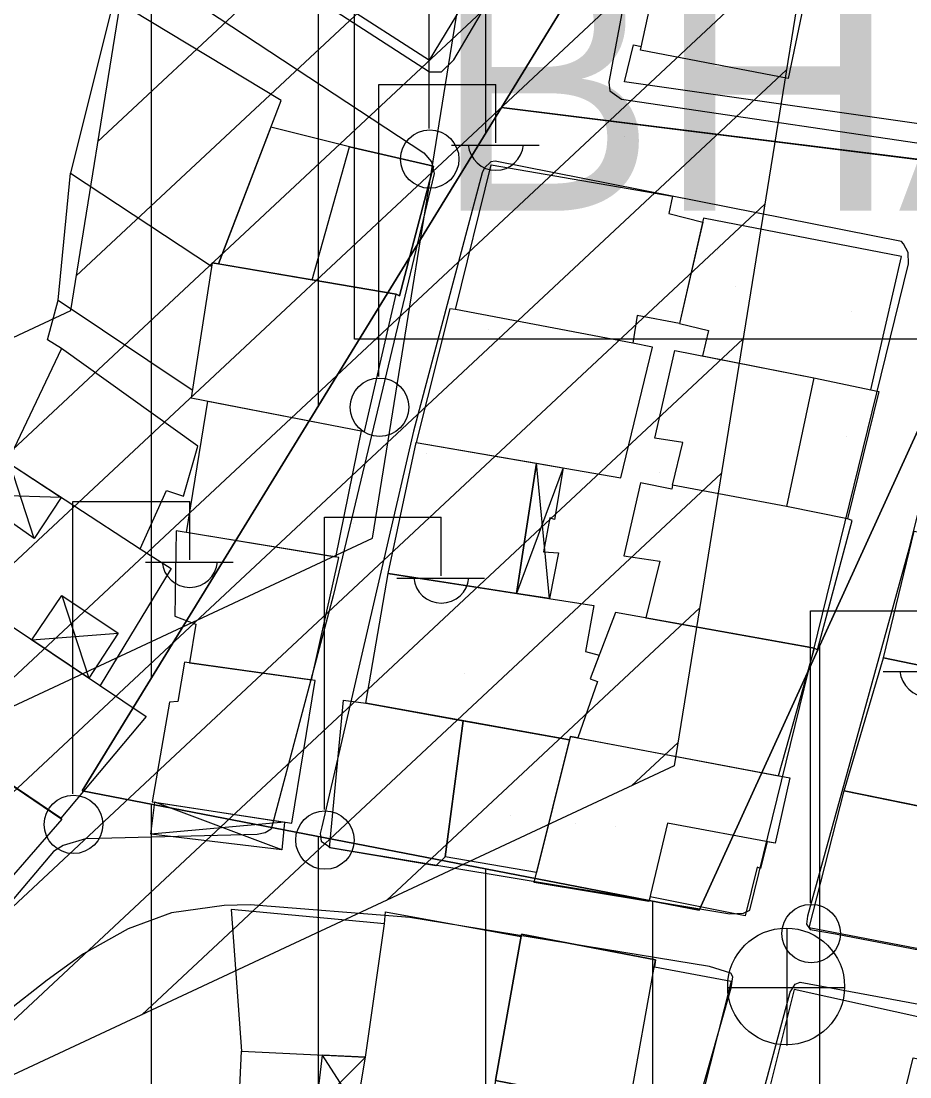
# Model space of a CAD drawing. Extents: x 417997 to 421451, y 4451742 to 4455216.
# Drawn here: x 419463 to 419516.2, y 4452659.5 to 4452722.7 of the extents above; entities that cross this region are included whole.
import ezdxf

# ---------------------------------------------------------------- set-up
doc = ezdxf.new("R2010")
doc.units = 0
for name, color, linetype in [('ADA', 7, 'Continuous'), ('B_Mesken', 7, 'Continuous'), ('B_Sundurma', 7, 'Continuous'), ('B_Teras', 7, 'Continuous'), ('Default', 7, 'Continuous'), ('LJ_SEMBOL', 7, 'Continuous'), ('PL_AYA_PARK_DINLENME', 7, 'Continuous'), ('PL_K_BHA', 7, 'Continuous'), ('PL_KON_MEV_350', 7, 'Continuous'), ('S_Elektrik_Diregi', 7, 'Continuous'), ('S_Rogar_Kapagi', 7, 'Continuous'), ('Sinir_Duvar_tek_tarafa_ait', 7, 'Continuous'), ('TA_ENH_154', 7, 'Continuous'), ('TA_ENH_KORUMA', 7, 'Continuous'), ('TA_ENH_TARAMA', 7, 'Continuous'), ('TR_ORTAYOGUNKONUT', 7, 'Continuous'), ('TR_PARKALANI', 7, 'Continuous'), ('Yol_Sose', 7, 'Continuous')]:
    doc.layers.add(name, color=color, linetype=linetype)

# ---------------------------------------------------------------- blocks, each defined once
blk = doc.blocks.new('POINT_DISPLAY')
at = {"layer": 'Default'}
blk.add_line((0, 0), (0, 0), dxfattribs=at)

msp = doc.modelspace()

# ---------------------------------------------------------------- linework, layer by layer
at = {"layer": 'ADA'}
for p, q in [((419505.117, 4452739.256), (419491.795, 4452717.529)), ((419505.117, 4452739.256), (419491.795, 4452717.529)), ((419491.795, 4452717.529), (419466.692, 4452676.587)), ((419491.795, 4452717.529), (419466.692, 4452676.587)), ((419491.795, 4452717.529), (419523.729, 4452713.537)), ((419491.795, 4452717.529), (419523.729, 4452713.537)), ((419503.642, 4452669.457), (419523.729, 4452713.537)), ((419503.642, 4452669.457), (419523.729, 4452713.537)), ((419466.692, 4452676.587), (419503.642, 4452669.457)), ((419466.692, 4452676.587), (419503.642, 4452669.457))]:
    msp.add_line(p, q, dxfattribs=at)
at = {"layer": 'B_Mesken'}
for points in [[(419485.981, 4452739.549), (419483.606, 4452735.983), (419481.865, 4452737.466), (419483.041, 4452739.085), (419475.538, 4452744.259), (419474.961, 4452743.645), (419470.913, 4452731.028), (419487.499, 4452720.347), (419495.616, 4452733.757)], [(419510.015, 4452724.333), (419508.967, 4452719.266), (419500.126, 4452720.96), (419501.731, 4452728.363)], [(419474.872, 4452708.151), (419478.615, 4452717.946), (419468.596, 4452724.011), (419466.005, 4452713.594), (419474.448, 4452708.009), (419474.481, 4452708.217)], [(419482.705, 4452715.159), (419478, 4452716.339), (419474.872, 4452708.151), (419480.472, 4452707.192), (419485.487, 4452706.334), (419485.705, 4452706.25), (419487.731, 4452714.011)], [(419489.05, 4452705.416), (419491.189, 4452714.094), (419502.028, 4452712.204), (419501.821, 4452711.162), (419503.847, 4452710.659), (419502.452, 4452704.582), (419499.913, 4452705.066), (419499.658, 4452703.411)], [(419513.906, 4452700.617), (419515.741, 4452708.589), (419503.898, 4452710.883), (419502.452, 4452704.582), (419504.192, 4452704.171), (419503.84, 4452702.642), (419510.497, 4452701.32)], [(419473.219, 4452700.136), (419483.607, 4452698.111), (419485.487, 4452706.334), (419474.481, 4452708.217)], [(419489.05, 4452705.416), (419488.71, 4452705.463), (419486.686, 4452697.464), (419498.954, 4452695.343), (419500.841, 4452703.161), (419499.658, 4452703.411)], [(419462.236, 4452696.274), (419470.176, 4452691.08), (419471.754, 4452694.578), (419472.763, 4452694.245), (419473.618, 4452697.23), (419465.474, 4452703.084)], [(419508.866, 4452693.619), (419502.04, 4452694.904), (419502.659, 4452697.456), (419500.986, 4452697.709), (419502.18, 4452702.972), (419510.497, 4452701.32), (419514.384, 4452700.518), (419512.505, 4452692.885)], [(419483.401, 4452698.151), (419481.863, 4452690.593), (419472.954, 4452692.067), (419474.223, 4452699.94)], [(419493.902, 4452696.217), (419492.705, 4452688.42), (419485.021, 4452689.617), (419486.686, 4452697.464)], [(419510.536, 4452685.139), (419510.718, 4452685.047), (419512.789, 4452692.787), (419512.505, 4452692.885), (419508.866, 4452693.619), (419502.04, 4452694.904), (419501.994, 4452694.654), (419500.131, 4452695.046), (419499.116, 4452690.665), (419501.275, 4452690.34), (419500.448, 4452686.952)], [(419480.433, 4452683.239), (419482.059, 4452690.561), (419472.331, 4452692.17), (419472.253, 4452687.06), (419473.504, 4452686.584), (419473.133, 4452684.257)], [(419514.658, 4452684.553), (419516.505, 4452692.146), (419524.983, 4452690.394), (419523.142, 4452682.8)], [(419495.881, 4452679.652), (419483.679, 4452681.843), (419485.021, 4452689.617), (419497.337, 4452687.699), (419496.829, 4452684.934), (419497.649, 4452684.722), (419497.102, 4452683.301), (419497.555, 4452683.141), (419496.364, 4452679.77), (419495.93, 4452679.853)], [(419453.177, 4452683.246), (419458.001, 4452689.454), (419470.527, 4452681.053), (419465.417, 4452674.954)], [(419508.382, 4452677.497), (419510.536, 4452685.139), (419498.633, 4452687.279), (419497.102, 4452683.301), (419497.555, 4452683.141), (419496.364, 4452679.77)], [(419512.31, 4452676.6), (419514.658, 4452684.553), (419523.142, 4452682.8), (419522.081, 4452678.481), (419525.311, 4452677.744), (419524.411, 4452674.599), (419521.66, 4452675.208), (419521.606, 4452675.006), (419519.15, 4452675.559), (419519.079, 4452675.211)], [(419470.897, 4452675.931), (419479.251, 4452674.655), (419480.655, 4452683.208), (419472.835, 4452684.298), (419472.437, 4452681.94), (419471.923, 4452681.9)], [(419448.343, 4452677.072), (419453.177, 4452683.246), (419465.494, 4452674.902), (419460.331, 4452668.996), (419459.284, 4452669.657), (419459.174, 4452669.5)], [(419488.434, 4452672.648), (419487.865, 4452672.106), (419481.514, 4452673.19), (419482.338, 4452682.032), (419483.679, 4452681.843), (419489.51, 4452680.796)], [(419493.9, 4452671.702), (419488.434, 4452672.648), (419489.51, 4452680.796), (419495.881, 4452679.652)], [(419507.712, 4452673.545), (419507.299, 4452671.94), (419507.096, 4452672.031), (419506.384, 4452669.114), (419500.695, 4452670.249), (419500.63, 4452669.973), (419493.75, 4452671.102), (419495.93, 4452679.853), (419509.055, 4452677.37), (419508.182, 4452673.458)], [(419522.587, 4452666.357), (419522.495, 4452666.039), (419510.211, 4452668.396), (419512.31, 4452676.6), (419520.521, 4452674.915), (419520.107, 4452673.688), (419521.199, 4452673.48), (419520.785, 4452671.981), (419523.858, 4452671.179)], [(419475.616, 4452669.498), (419476.245, 4452661.005), (419483.653, 4452660.642), (419484.79, 4452668.632)], [(419490.633, 4452654.997), (419482.933, 4452656.379), (419483.653, 4452660.642), (419484.79, 4452668.632), (419484.86, 4452669.356), (419492.964, 4452667.865), (419491.446, 4452659.243), (419490.814, 4452655.782)], [(419500.954, 4452666.062), (419505.551, 4452665.187), (419503.447, 4452656.919), (419499.436, 4452657.696), (419491.446, 4452659.243), (419492.99, 4452668.018), (419501.029, 4452666.476)], [(419515.043, 4452654.88), (419516.45, 4452660.606), (419516.928, 4452660.514), (419517.437, 4452662.9), (419509.317, 4452664.699), (419507.285, 4452656.55)]]:
    msp.add_lwpolyline(points, close=True, dxfattribs=at)
at = {"layer": 'B_Sundurma'}
for p, q in [((419463.828, 4452691.698), (419462.109, 4452696.992)), ((419495.485, 4452695.943), (419492.705, 4452688.42)), ((419494.673, 4452688.114), (419493.902, 4452696.217)), ((419465.449, 4452694.172), (419460.137, 4452694.312)), ((419465.49, 4452688.303), (419467.101, 4452683.351)), ((419463.683, 4452685.643), (419468.852, 4452686.041)), ((419478.654, 4452673.067), (419471.051, 4452675.908)), ((419478.818, 4452674.721), (419470.813, 4452673.997)), ((419480.701, 4452657.7), (419483.653, 4452660.642)), ((419481.076, 4452660.768), (419483.133, 4452657.564))]:
    msp.add_line(p, q, dxfattribs=at)
for points in [[(419465.449, 4452694.172), (419463.828, 4452691.698), (419460.137, 4452694.312), (419462.109, 4452696.992), (419462.491, 4452696.81), (419462.236, 4452696.274)], [(419495.485, 4452695.943), (419494.973, 4452692.85), (419494.7, 4452692.942), (419494.307, 4452690.918), (419495.217, 4452690.847), (419494.673, 4452688.114), (419492.705, 4452688.42), (419493.902, 4452696.217)], [(419463.683, 4452685.643), (419465.49, 4452688.303), (419468.852, 4452686.041), (419467.101, 4452683.351)], [(419478.818, 4452674.721), (419478.654, 4452673.067), (419470.813, 4452673.997), (419471.051, 4452675.908)], [(419481.076, 4452660.768), (419480.701, 4452657.7), (419483.133, 4452657.564), (419483.653, 4452660.642)]]:
    msp.add_lwpolyline(points, close=True, dxfattribs=at)
at = {"layer": 'B_Teras'}
for points in [[(419480.472, 4452707.192), (419482.705, 4452715.159), (419487.731, 4452714.011), (419485.705, 4452706.25), (419485.487, 4452706.334)], [(419502.18, 4452702.972), (419510.497, 4452701.32), (419508.866, 4452693.619), (419502.04, 4452694.904), (419502.659, 4452697.456), (419500.986, 4452697.709)], [(419493.75, 4452671.102), (419495.93, 4452679.853), (419509.055, 4452677.37), (419508.182, 4452673.458), (419501.733, 4452674.654), (419500.63, 4452669.973)], [(419499.436, 4452657.696), (419501.029, 4452666.476), (419492.99, 4452668.018), (419491.446, 4452659.243)]]:
    msp.add_lwpolyline(points, close=True, dxfattribs=at)
at = {"layer": 'LJ_SEMBOL'}
msp.add_line((419483.004, 4452703.638), (419483.004, 4452703.638), dxfattribs=at)
msp.add_line((419483.004, 4452703.638), (419483.004, 4452703.638), dxfattribs=at)
msp.add_lwpolyline([(419483.004, 4452733.638), (419533.004, 4452733.638), (419533.004, 4452703.638), (419483.004, 4452703.638), (419483.004, 4452733.638), (419533.004, 4452733.638)], dxfattribs=at)
msp.add_lwpolyline([(419483.004, 4452733.638), (419533.004, 4452733.638), (419533.004, 4452703.638), (419483.004, 4452703.638), (419483.004, 4452733.638), (419533.004, 4452733.638)], dxfattribs=at)
at = {"layer": 'PL_AYA_PARK_DINLENME'}
msp.add_lwpolyline([(419466.692, 4452676.587), (419491.795, 4452717.529), (419523.729, 4452713.537), (419503.642, 4452669.457)], close=True, dxfattribs=at)
msp.add_lwpolyline([(419466.692, 4452676.587), (419491.795, 4452717.529), (419523.729, 4452713.537), (419503.642, 4452669.457)], close=True, dxfattribs=at)
at = {"layer": 'PL_K_BHA'}
msp.add_lwpolyline([(419523.729, 4452713.537), (419491.795, 4452717.529), (419505.117, 4452739.256), (419526.978, 4452735.281), (419526.978, 4452720.667)], close=True, dxfattribs=at)
msp.add_lwpolyline([(419523.729, 4452713.537), (419491.795, 4452717.529), (419505.117, 4452739.256), (419526.978, 4452735.281), (419526.978, 4452720.667)], close=True, dxfattribs=at)
at = {"layer": 'PL_KON_MEV_350'}
msp.add_lwpolyline([(419505.117, 4452739.256), (419491.795, 4452717.529), (419466.692, 4452676.587), (419503.642, 4452669.457), (419523.729, 4452713.537), (419526.978, 4452720.667), (419526.978, 4452763.45)], dxfattribs=at)
at = {"layer": 'S_Elektrik_Diregi'}
for p, q in [((419487.469, 4452716.266), (419487.469, 4452733.767)), ((419484.461, 4452701.404), (419484.461, 4452718.904)), ((419484.461, 4452718.904), (419491.461, 4452718.904)), ((419491.461, 4452715.404), (419491.461, 4452718.904)), ((419488.801, 4452715.264), (419494.051, 4452715.264)), ((419466.143, 4452676.422), (419466.143, 4452693.922)), ((419466.143, 4452693.922), (419473.143, 4452693.922)), ((419473.143, 4452690.422), (419473.143, 4452693.922)), ((419481.199, 4452675.48), (419481.199, 4452692.98)), ((419481.199, 4452692.98), (419488.199, 4452692.98)), ((419488.199, 4452689.48), (419488.199, 4452692.98)), ((419470.483, 4452690.282), (419475.733, 4452690.282)), ((419485.539, 4452689.34), (419490.789, 4452689.34)), ((419510.302, 4452669.882), (419510.302, 4452687.382)), ((419510.302, 4452687.382), (419517.302, 4452687.382)), ((419514.642, 4452683.742), (419519.892, 4452683.742))]:
    msp.add_line(p, q, dxfattribs=at)
for centre in [(419487.505, 4452714.431), (419484.497, 4452699.569), (419466.179, 4452674.586), (419481.235, 4452673.645), (419510.338, 4452668.047)]:
    msp.add_circle(centre, 1.75, dxfattribs=at)
for centre in [(419491.462, 4452715.417), (419473.144, 4452690.435), (419488.2, 4452689.493), (419517.303, 4452683.895)]:
    msp.add_arc(centre, 1.658, 184.83843, 355.14641, dxfattribs=at)
at = {"layer": 'S_Rogar_Kapagi'}
for p, q in [((419508.895, 4452661.347), (419508.895, 4452668.347)), ((419505.325, 4452664.812), (419512.325, 4452664.812))]:
    msp.add_line(p, q, dxfattribs=at)
msp.add_circle((419508.841, 4452664.876), 3.5, dxfattribs=at)
at = {"layer": 'Sinir_Duvar_tek_tarafa_ait'}
for points in [[(419524.985, 4452721.948), (419525.123, 4452719.881), (419521.945, 4452715.798), (419499.165, 4452719.065), (419499.71, 4452721.275), (419500.173, 4452721.175)], [(419465.474, 4452703.084), (419464.629, 4452703.603), (419465.257, 4452705.977), (419466.005, 4452713.594)], [(419465.257, 4452705.977), (419473.291, 4452700.601)], [(419470.176, 4452691.08), (419472.032, 4452689.918), (419467.779, 4452682.896)], [(419475.9, 4452653.704), (419476.245, 4452661.005)]]:
    msp.add_lwpolyline(points, dxfattribs=at)
at = {"layer": 'TA_ENH_154'}
msp.add_lwpolyline([(421244.229, 4452871.733), (420603.453, 4452866.932), (420104.111, 4452747.147), (419709.07, 4452649.72), (419353.297, 4452559.565), (419284.532, 4452601.288), (419287.681, 4452599.871), (419484.079, 4452691.722), (419833.947, 4454863.938), (419862.826, 4455014.236)], dxfattribs=at)
msp.add_lwpolyline([(421244.229, 4452871.733), (420603.453, 4452866.932), (420104.111, 4452747.147), (419709.07, 4452649.72), (419353.297, 4452559.565), (419284.532, 4452601.288), (419287.681, 4452599.871), (419484.079, 4452691.722), (419833.947, 4454863.938), (419862.826, 4455014.236)], dxfattribs=at)
at = {"layer": 'TA_ENH_KORUMA'}
for p, q in [((419466.015, 4452705.355), (419814.248, 4454867.416)), ((419466.015, 4452705.355), (419814.248, 4454867.416)), ((419287.522, 4452621.877), (419466.015, 4452705.355)), ((419287.522, 4452621.877), (419466.015, 4452705.355))]:
    msp.add_line(p, q, dxfattribs=at)
msp.add_lwpolyline([(419883.153, 4455014.021), (419853.647, 4454860.459), (419502.143, 4452678.088), (419329.549, 4452597.37), (419356.508, 4452581.013), (419704.218, 4452669.124), (420099.383, 4452766.582), (420601.013, 4452886.916), (421244.438, 4452891.737)], dxfattribs=at)
msp.add_lwpolyline([(419883.153, 4455014.021), (419853.647, 4454860.459), (419502.143, 4452678.088), (419329.549, 4452597.37), (419356.508, 4452581.013), (419704.218, 4452669.124), (420099.383, 4452766.582), (420601.013, 4452886.916), (421244.438, 4452891.737)], dxfattribs=at)
at = {"layer": 'TA_ENH_TARAMA'}
for p, q in [((419467.647, 4452715.488), (419515.347, 4452760.067)), ((419467.647, 4452715.488), (419515.347, 4452760.067)), ((419466.349, 4452707.431), (419514.049, 4452752.01)), ((419466.349, 4452707.431), (419514.049, 4452752.01)), ((419382.309, 4452622.044), (419512.751, 4452743.953)), ((419382.309, 4452622.044), (419512.751, 4452743.953)), ((419396.968, 4452628.9), (419511.454, 4452735.896)), ((419396.968, 4452628.9), (419511.454, 4452735.896)), ((419411.627, 4452635.756), (419510.156, 4452727.839)), ((419411.627, 4452635.756), (419510.156, 4452727.839)), ((419426.286, 4452642.612), (419508.858, 4452719.781)), ((419426.286, 4452642.612), (419508.858, 4452719.781)), ((419440.946, 4452649.468), (419507.561, 4452711.724)), ((419440.946, 4452649.468), (419507.561, 4452711.724)), ((419455.605, 4452656.323), (419506.263, 4452703.667)), ((419455.605, 4452656.323), (419506.263, 4452703.667)), ((419470.264, 4452663.179), (419504.965, 4452695.61)), ((419470.264, 4452663.179), (419504.965, 4452695.61)), ((419484.923, 4452670.035), (419503.668, 4452687.553)), ((419484.923, 4452670.035), (419503.668, 4452687.553)), ((419499.583, 4452676.891), (419502.37, 4452679.496)), ((419499.583, 4452676.891), (419502.37, 4452679.496))]:
    msp.add_line(p, q, dxfattribs=at)
at = {"layer": 'TR_ORTAYOGUNKONUT'}
for p, q in [((419490.855, 4452715.995), (419490.855, 4452801.083)), ((419490.855, 4452715.995), (419490.855, 4452801.083)), ((419480.855, 4452699.685), (419480.855, 4452784.127)), ((419480.855, 4452699.685), (419480.855, 4452784.127)), ((419470.855, 4452683.375), (419470.855, 4452767.17)), ((419470.855, 4452683.375), (419470.855, 4452767.17)), ((419510.855, 4452607.764), (419510.855, 4452685.285)), ((419510.855, 4452607.764), (419510.855, 4452685.285)), ((419470.855, 4452605.719), (419470.855, 4452675.784)), ((419470.855, 4452605.719), (419470.855, 4452675.784)), ((419480.855, 4452604.718), (419480.855, 4452673.854)), ((419480.855, 4452604.718), (419480.855, 4452673.854)), ((419490.855, 4452604.72), (419490.855, 4452671.924)), ((419490.855, 4452604.72), (419490.855, 4452671.924)), ((419500.855, 4452605.758), (419500.855, 4452669.994)), ((419500.855, 4452605.758), (419500.855, 4452669.994))]:
    msp.add_line(p, q, dxfattribs=at)
at = {"layer": 'Yol_Sose'}
for points in [[(419469.495, 4452731.315), (419487.484, 4452719.665), (419488.212, 4452719.662), (419488.943, 4452720.366), (419515.93, 4452766.148), (419518.038, 4452770.351), (419518.773, 4452772.35), (419521.169, 4452794.658), (419520.944, 4452795.478), (419520.47, 4452796.753), (419513.077, 4452805.031), (419512.601, 4452805.419), (419501.47, 4452812.046), (419500.696, 4452812.094), (419500.377, 4452811.822), (419468.046, 4452760.936), (419457.172, 4452742.154), (419456.919, 4452741.223), (419456.916, 4452740.313), (419457.368, 4452739.538), (419468.821, 4452731.739)], [(419498.991, 4452718.011), (419520.038, 4452714.897), (419521.773, 4452715.028), (419522.801, 4452715.482), (419525.87, 4452719.007), (419526.123, 4452719.713), (419526.263, 4452720.533), (419525.838, 4452750.629), (419525.861, 4452764.604), (419525.704, 4452765.38), (419525.636, 4452765.494), (419525.181, 4452765.7), (419524.108, 4452765.567), (419523.468, 4452765.272), (419515.855, 4452753.62), (419500.371, 4452728.221), (419499.635, 4452726.581), (419498.218, 4452719.039), (419498.285, 4452718.514)], [(419481.569, 4452673.211), (419505.472, 4452669.22), (419506.293, 4452669.264), (419506.658, 4452669.445), (419516.157, 4452708.149), (419516.137, 4452708.833), (419515.865, 4452709.357), (419515.751, 4452709.494), (419491.418, 4452714.306), (419491.167, 4452714.261), (419490.778, 4452713.898), (419490.64, 4452713.602), (419486.531, 4452698.144), (419481.049, 4452674.443), (419480.956, 4452674.033), (419481, 4452673.577)], [(419441.458, 4452625.972), (419479.527, 4452635.118), (419497.672, 4452639.409), (419498.265, 4452639.68), (419498.471, 4452639.885), (419505.546, 4452664.79), (419505.64, 4452665.45), (419505.527, 4452665.678), (419504.252, 4452666.069), (419486.313, 4452669.017), (419476.75, 4452669.776), (419475.198, 4452669.735), (419472.049, 4452669.288), (419469.446, 4452668.339), (419466.772, 4452666.842), (419464.599, 4452665.253), (419462.107, 4452663.3), (419461.328, 4452662.504), (419454.308, 4452650.466), (419440.817, 4452626.889), (419440.771, 4452626.73), (419440.839, 4452626.433), (419440.952, 4452626.273), (419441.066, 4452626.136)]]:
    msp.add_lwpolyline(points, close=True, dxfattribs=at)
for points in [[(419531.133, 4452748.551), (419531.042, 4452721.19), (419531.274, 4452708.695), (419531.091, 4452708.444), (419531.022, 4452708.445), (419521.189, 4452709.636), (419520.915, 4452709.545), (419520.686, 4452709.227), (419516.175, 4452691.067), (419510.122, 4452669.081), (419510.052, 4452668.603), (419510.279, 4452668.283), (419511.799, 4452668.036)], [(419454.929, 4452736.023), (419487.158, 4452714.807), (419487.613, 4452714.259), (419487.771, 4452713.574), (419481.729, 4452688.266), (419478.007, 4452674.29), (419477.664, 4452674.086), (419477.184, 4452673.973), (419466.911, 4452673.728), (419465.563, 4452673.321), (419464.991, 4452672.957), (419455.357, 4452661.553)], [(419511.799, 4452668.036), (419534.312, 4452663.708), (419534.7, 4452663.707), (419534.928, 4452663.775), (419535.249, 4452664.275), (419545.134, 4452702.317)], [(419413.985, 4452613.767), (419499.982, 4452634.428), (419500.576, 4452634.746), (419501.102, 4452635.473), (419501.47, 4452636.247), (419509.088, 4452664.545), (419509.386, 4452665.022), (419509.683, 4452665.135), (419533.997, 4452660.616), (419534.43, 4452660.433), (419534.611, 4452659.999), (419524.432, 4452622.982), (419520.206, 4452613.585), (419517.985, 4452610.926), (419517.642, 4452610.745), (419517.551, 4452610.7), (419515.251, 4452611.596), (419513.247, 4452612.445), (419512.472, 4452612.402), (419477.147, 4452603.694), (419458.843, 4452598.647)]]:
    msp.add_lwpolyline(points, dxfattribs=at)

# ---------------------------------------------------------------- block references
at = {"layer": 'TR_PARKALANI', "xscale": 0.1, "yscale": 0.10000000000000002}
for p in [(419499.139, 4452715.795), (419499.139, 4452715.795), (419489.938, 4452711.548), (419489.938, 4452711.548), (419504.71, 4452708.943), (419504.71, 4452708.943), (419505.799, 4452706.815), (419505.799, 4452706.815), (419512.73, 4452705.294), (419512.73, 4452705.294), (419491.027, 4452704.21), (419491.027, 4452704.21), (419512.46, 4452697.835), (419512.46, 4452697.835), (419487.333, 4452696.776), (419487.333, 4452696.776), (419497.688, 4452695.23), (419497.688, 4452695.23), (419501.239, 4452695.652), (419501.239, 4452695.652), (419482.916, 4452692.626), (419482.916, 4452692.626), (419501.237, 4452689.247), (419501.237, 4452689.247), (419504.348, 4452686.251), (419504.348, 4452686.251), (419489.576, 4452683.646), (419489.576, 4452683.646), (419474.804, 4452681.041), (419474.804, 4452681.041), (419492.346, 4452675.136), (419492.346, 4452675.136), (419496.237, 4452674.666), (419496.237, 4452674.666), (419498.632, 4452674.475), (419498.632, 4452674.475)]:
    msp.add_blockref('POINT_DISPLAY', p, dxfattribs=at)

# ---------------------------------------------------------------- texts
at = {"layer": 'LJ_SEMBOL'}
msp.add_text('BHA', height=15, dxfattribs=at).set_placement((419487.704, 4452711.331))
msp.add_text('BHA', height=15, dxfattribs=at).set_placement((419487.704, 4452711.331))

doc.saveas('drawing.dxf')
